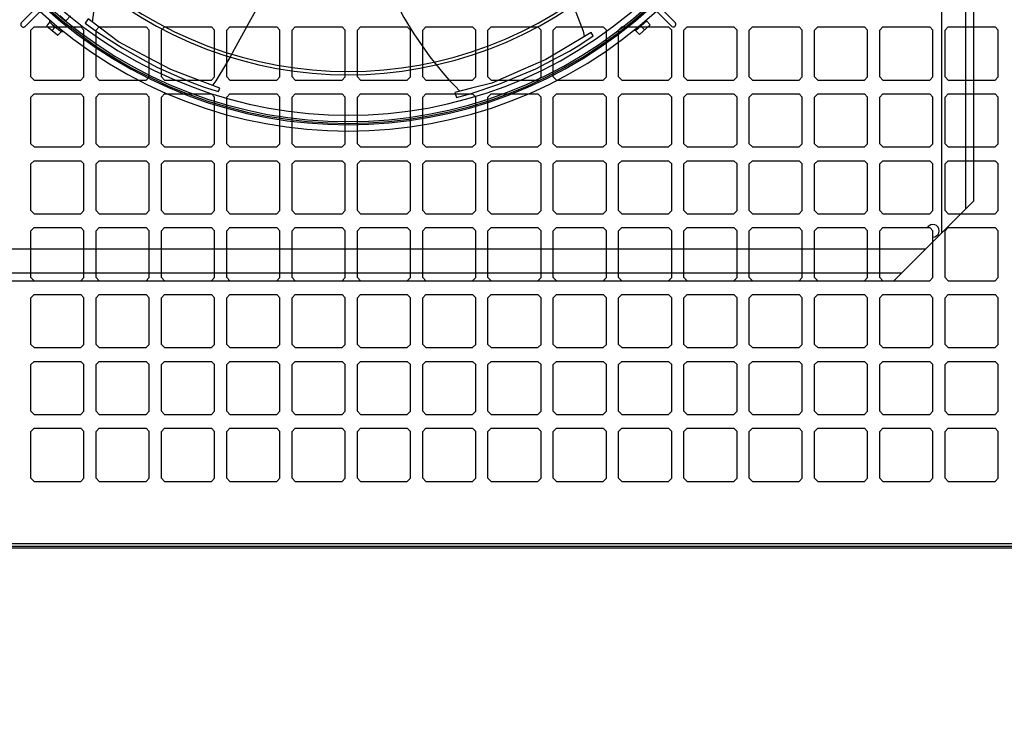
# Model space of a CAD drawing. Header units: millimetres. Extents: x 262469 to 275208, y -32539 to 9411.
# Tile 419 of 428: x 267781.19 to 267782.7, y 7169.92 to 7171. Entities that reach past the tile are written whole.
import ezdxf

# ---------------------------------------------------------------- set-up
doc = ezdxf.new("R2010")
doc.units = ezdxf.units.MM
doc.header["$LTSCALE"] = 100
doc.layers.get('0').update_dxf_attribs({"color": 8})
doc.layers.add('$ IE_OPISY', color=7, linetype='Continuous', lineweight=25)
doc.styles.add('ROMANS', font='romans', dxfattribs={"width": 0.8})

msp = doc.modelspace()

# ---------------------------------------------------------------- linework, layer by layer
for p, q in [((267782.6082, 7172.3606), (267782.6082, 7170.6766)), ((267782.6449, 7172.3238), (267782.6449, 7170.7134)), ((267782.6572, 7172.3116), (267782.6572, 7170.7256)), ((267781.1923, 7170.9996), (267781.6249, 7171.436)), ((267781.7636, 7171.4341), (267782.1987, 7170.9998)), ((267782.1934, 7170.9943), (267781.7567, 7171.427)), ((267781.2298, 7171.0256), (267781.1977, 7170.9934)), ((267781.2608, 7171.0034), (267781.2519, 7171.0113)), ((267781.2684, 7171.0106), (267781.2615, 7171.0034)), ((267781.2122, 7170.9935), (267781.2073, 7170.9886)), ((267781.2122, 7170.9935), (267781.2841, 7170.9935)), ((267781.2319, 7170.9949), (267781.2363, 7171.001)), ((267781.2319, 7170.9949), (267781.232, 7170.9941)), ((267781.2481, 7170.9806), (267781.232, 7170.9941)), ((267781.2363, 7171.001), (267781.2363, 7171.0039)), ((267781.2449, 7170.9934), (267781.2398, 7170.9875)), ((267781.2608, 7171.0034), (267781.2615, 7171.0034)), ((267781.289, 7170.9886), (267781.2841, 7170.9935)), ((267781.3126, 7170.9935), (267781.3077, 7170.9886)), ((267781.3126, 7170.9935), (267781.3845, 7170.9935)), ((267781.3894, 7170.9886), (267781.3845, 7170.9935)), ((267781.4131, 7170.9935), (267781.4082, 7170.9886)), ((267781.4131, 7170.9935), (267781.485, 7170.9935)), ((267781.4899, 7170.9886), (267781.485, 7170.9935)), ((267781.5135, 7170.9935), (267781.5086, 7170.9886)), ((267781.5135, 7170.9935), (267781.5854, 7170.9935)), ((267781.5903, 7170.9886), (267781.5854, 7170.9935)), ((267781.614, 7170.9935), (267781.6091, 7170.9886)), ((267781.614, 7170.9935), (267781.6859, 7170.9935)), ((267781.6908, 7170.9886), (267781.6859, 7170.9935)), ((267781.7144, 7170.9935), (267781.7095, 7170.9886)), ((267781.7144, 7170.9935), (267781.7863, 7170.9935)), ((267781.7912, 7170.9886), (267781.7863, 7170.9935)), ((267781.8149, 7170.9935), (267781.81, 7170.9886)), ((267781.8149, 7170.9935), (267781.8868, 7170.9935)), ((267781.8917, 7170.9886), (267781.8868, 7170.9935)), ((267781.9153, 7170.9935), (267781.9104, 7170.9886)), ((267781.9153, 7170.9935), (267781.9872, 7170.9935)), ((267781.9921, 7170.9886), (267781.9872, 7170.9935)), ((267782.0158, 7170.9935), (267782.0109, 7170.9886)), ((267782.0158, 7170.9935), (267782.0877, 7170.9935)), ((267782.0926, 7170.9886), (267782.0877, 7170.9935)), ((267782.1162, 7170.9935), (267782.1113, 7170.9886)), ((267782.1162, 7170.9935), (267782.1881, 7170.9935)), ((267782.1373, 7170.9881), (267782.1542, 7171.0029)), ((267782.1597, 7170.9966), (267782.1433, 7170.9819)), ((267782.1455, 7170.9953), (267782.1513, 7170.9891)), ((267782.1542, 7171.0029), (267782.1542, 7171.0044)), ((267782.1542, 7171.0029), (267782.1597, 7170.9966)), ((267782.193, 7170.9886), (267782.1881, 7170.9935)), ((267782.2167, 7170.9935), (267782.2118, 7170.9886)), ((267782.2167, 7170.9935), (267782.2886, 7170.9935)), ((267782.2935, 7170.9886), (267782.2886, 7170.9935)), ((267782.3171, 7170.9935), (267782.3122, 7170.9886)), ((267782.3171, 7170.9935), (267782.389, 7170.9935)), ((267782.3939, 7170.9886), (267782.389, 7170.9935)), ((267782.4176, 7170.9935), (267782.4127, 7170.9886)), ((267782.4176, 7170.9935), (267782.4895, 7170.9935)), ((267782.4944, 7170.9886), (267782.4895, 7170.9935)), ((267782.518, 7170.9935), (267782.5131, 7170.9886)), ((267782.518, 7170.9935), (267782.5899, 7170.9935)), ((267782.5948, 7170.9886), (267782.5899, 7170.9935)), ((267782.6185, 7170.9935), (267782.6136, 7170.9886)), ((267782.6185, 7170.9935), (267782.6904, 7170.9935)), ((267782.6953, 7170.9886), (267782.6904, 7170.9935)), ((267781.2073, 7170.9167), (267781.2073, 7170.9886)), ((267781.2481, 7170.9806), (267781.2488, 7170.9806)), ((267781.2543, 7170.9864), (267781.2488, 7170.9806)), ((267781.2543, 7170.9864), (267781.2574, 7170.9864)), ((267781.289, 7170.9167), (267781.289, 7170.9886)), ((267781.3077, 7170.9167), (267781.3077, 7170.9886)), ((267781.3894, 7170.9167), (267781.3894, 7170.9886)), ((267781.4082, 7170.9167), (267781.4082, 7170.9886)), ((267781.4899, 7170.9167), (267781.4899, 7170.9886)), ((267781.5086, 7170.9167), (267781.5086, 7170.9886)), ((267781.5903, 7170.9167), (267781.5903, 7170.9886)), ((267781.6091, 7170.9167), (267781.6091, 7170.9886)), ((267781.6908, 7170.9167), (267781.6908, 7170.9886)), ((267781.7095, 7170.9167), (267781.7095, 7170.9886)), ((267781.7912, 7170.9167), (267781.7912, 7170.9886)), ((267781.81, 7170.9167), (267781.81, 7170.9886)), ((267781.8917, 7170.9167), (267781.8917, 7170.9886)), ((267781.9104, 7170.9167), (267781.9104, 7170.9886)), ((267781.9921, 7170.9167), (267781.9921, 7170.9886)), ((267782.0109, 7170.9167), (267782.0109, 7170.9886)), ((267782.0926, 7170.9167), (267782.0926, 7170.9886)), ((267782.1113, 7170.9167), (267782.1113, 7170.9886)), ((267782.1373, 7170.9881), (267782.1347, 7170.9881)), ((267782.1433, 7170.9819), (267782.1373, 7170.9881)), ((267782.193, 7170.9167), (267782.193, 7170.9886)), ((267782.2118, 7170.9167), (267782.2118, 7170.9886)), ((267782.2935, 7170.9167), (267782.2935, 7170.9886)), ((267782.3122, 7170.9167), (267782.3122, 7170.9886)), ((267782.3939, 7170.9167), (267782.3939, 7170.9886)), ((267782.4127, 7170.9167), (267782.4127, 7170.9886)), ((267782.4944, 7170.9167), (267782.4944, 7170.9886)), ((267782.5131, 7170.9167), (267782.5131, 7170.9886)), ((267782.5948, 7170.9167), (267782.5948, 7170.9886)), ((267782.6136, 7170.9167), (267782.6136, 7170.9886)), ((267782.6953, 7170.9167), (267782.6953, 7170.9886)), ((267781.2122, 7170.9118), (267781.2073, 7170.9167)), ((267781.289, 7170.9167), (267781.2841, 7170.9118)), ((267781.3126, 7170.9118), (267781.3077, 7170.9167)), ((267781.3894, 7170.9167), (267781.3845, 7170.9118)), ((267781.4131, 7170.9118), (267781.4082, 7170.9167)), ((267781.4899, 7170.9167), (267781.485, 7170.9118)), ((267781.5135, 7170.9118), (267781.5086, 7170.9167)), ((267781.5903, 7170.9167), (267781.5854, 7170.9118)), ((267781.614, 7170.9118), (267781.6091, 7170.9167)), ((267781.6908, 7170.9167), (267781.6859, 7170.9118)), ((267781.7144, 7170.9118), (267781.7095, 7170.9167)), ((267781.7912, 7170.9167), (267781.7863, 7170.9118)), ((267781.8149, 7170.9118), (267781.81, 7170.9167)), ((267781.8917, 7170.9167), (267781.8868, 7170.9118)), ((267781.9153, 7170.9118), (267781.9104, 7170.9167)), ((267781.9921, 7170.9167), (267781.9872, 7170.9118)), ((267782.0158, 7170.9118), (267782.0109, 7170.9167)), ((267782.0926, 7170.9167), (267782.0877, 7170.9118)), ((267782.1162, 7170.9118), (267782.1113, 7170.9167)), ((267782.193, 7170.9167), (267782.1881, 7170.9118)), ((267782.2167, 7170.9118), (267782.2118, 7170.9167)), ((267782.2935, 7170.9167), (267782.2886, 7170.9118)), ((267782.3171, 7170.9118), (267782.3122, 7170.9167)), ((267782.3939, 7170.9167), (267782.389, 7170.9118)), ((267782.4176, 7170.9118), (267782.4127, 7170.9167)), ((267782.4944, 7170.9167), (267782.4895, 7170.9118)), ((267782.518, 7170.9118), (267782.5131, 7170.9167)), ((267782.5948, 7170.9167), (267782.5899, 7170.9118)), ((267782.6185, 7170.9118), (267782.6136, 7170.9167)), ((267782.6953, 7170.9167), (267782.6904, 7170.9118)), ((267781.2122, 7170.9118), (267781.2841, 7170.9118)), ((267781.3126, 7170.9118), (267781.3845, 7170.9118)), ((267781.4131, 7170.9118), (267781.485, 7170.9118)), ((267781.5135, 7170.9118), (267781.5854, 7170.9118)), ((267781.614, 7170.9118), (267781.6859, 7170.9118)), ((267781.7144, 7170.9118), (267781.7863, 7170.9118)), ((267781.8149, 7170.9118), (267781.8868, 7170.9118)), ((267781.9153, 7170.9118), (267781.9872, 7170.9118)), ((267782.0158, 7170.9118), (267782.0877, 7170.9118)), ((267782.1162, 7170.9118), (267782.1881, 7170.9118)), ((267782.2167, 7170.9118), (267782.2886, 7170.9118)), ((267782.3171, 7170.9118), (267782.389, 7170.9118)), ((267782.4176, 7170.9118), (267782.4895, 7170.9118)), ((267782.518, 7170.9118), (267782.5899, 7170.9118)), ((267782.6185, 7170.9118), (267782.6904, 7170.9118)), ((267781.2122, 7170.8906), (267781.2073, 7170.8857)), ((267781.2122, 7170.8906), (267781.2841, 7170.8906)), ((267781.289, 7170.8857), (267781.2841, 7170.8906)), ((267781.3126, 7170.8906), (267781.3077, 7170.8857)), ((267781.3126, 7170.8906), (267781.3845, 7170.8906)), ((267781.3894, 7170.8857), (267781.3845, 7170.8906)), ((267781.4131, 7170.8906), (267781.4082, 7170.8857)), ((267781.4131, 7170.8906), (267781.485, 7170.8906)), ((267781.4899, 7170.8857), (267781.485, 7170.8906)), ((267781.5135, 7170.8906), (267781.5086, 7170.8857)), ((267781.5135, 7170.8906), (267781.5854, 7170.8906)), ((267781.5903, 7170.8857), (267781.5854, 7170.8906)), ((267781.614, 7170.8906), (267781.6091, 7170.8857)), ((267781.614, 7170.8906), (267781.6859, 7170.8906)), ((267781.6908, 7170.8857), (267781.6859, 7170.8906)), ((267781.7144, 7170.8906), (267781.7095, 7170.8857)), ((267781.7144, 7170.8906), (267781.7863, 7170.8906)), ((267781.7912, 7170.8857), (267781.7863, 7170.8906)), ((267781.8149, 7170.8906), (267781.81, 7170.8857)), ((267781.8149, 7170.8906), (267781.8868, 7170.8906)), ((267781.8917, 7170.8857), (267781.8868, 7170.8906)), ((267781.9153, 7170.8906), (267781.9104, 7170.8857)), ((267781.9153, 7170.8906), (267781.9872, 7170.8906)), ((267781.9921, 7170.8857), (267781.9872, 7170.8906)), ((267782.0158, 7170.8906), (267782.0109, 7170.8857)), ((267782.0158, 7170.8906), (267782.0877, 7170.8906)), ((267782.0926, 7170.8857), (267782.0877, 7170.8906)), ((267782.1162, 7170.8906), (267782.1113, 7170.8857)), ((267782.1162, 7170.8906), (267782.1881, 7170.8906)), ((267782.193, 7170.8857), (267782.1881, 7170.8906)), ((267782.2167, 7170.8906), (267782.2118, 7170.8857)), ((267782.2167, 7170.8906), (267782.2886, 7170.8906)), ((267782.2935, 7170.8857), (267782.2886, 7170.8906)), ((267782.3171, 7170.8906), (267782.3122, 7170.8857)), ((267782.3171, 7170.8906), (267782.389, 7170.8906)), ((267782.3939, 7170.8857), (267782.389, 7170.8906)), ((267782.4176, 7170.8906), (267782.4127, 7170.8857)), ((267782.4176, 7170.8906), (267782.4895, 7170.8906)), ((267782.4944, 7170.8857), (267782.4895, 7170.8906)), ((267782.518, 7170.8906), (267782.5131, 7170.8857)), ((267782.518, 7170.8906), (267782.5899, 7170.8906)), ((267782.5948, 7170.8857), (267782.5899, 7170.8906)), ((267782.6185, 7170.8906), (267782.6136, 7170.8857)), ((267782.6185, 7170.8906), (267782.6904, 7170.8906)), ((267782.6953, 7170.8857), (267782.6904, 7170.8906)), ((267781.2073, 7170.8138), (267781.2073, 7170.8857)), ((267781.289, 7170.8138), (267781.289, 7170.8857)), ((267781.3077, 7170.8138), (267781.3077, 7170.8857)), ((267781.3894, 7170.8138), (267781.3894, 7170.8857)), ((267781.4082, 7170.8138), (267781.4082, 7170.8857)), ((267781.4899, 7170.8138), (267781.4899, 7170.8857)), ((267781.5086, 7170.8138), (267781.5086, 7170.8857)), ((267781.5903, 7170.8138), (267781.5903, 7170.8857)), ((267781.6091, 7170.8138), (267781.6091, 7170.8857)), ((267781.6908, 7170.8138), (267781.6908, 7170.8857)), ((267781.7095, 7170.8138), (267781.7095, 7170.8857)), ((267781.7912, 7170.8138), (267781.7912, 7170.8857)), ((267781.81, 7170.8138), (267781.81, 7170.8857)), ((267781.8917, 7170.8138), (267781.8917, 7170.8857)), ((267781.9104, 7170.8138), (267781.9104, 7170.8857)), ((267781.9921, 7170.8138), (267781.9921, 7170.8857)), ((267782.0109, 7170.8138), (267782.0109, 7170.8857)), ((267782.0926, 7170.8138), (267782.0926, 7170.8857)), ((267782.1113, 7170.8138), (267782.1113, 7170.8857)), ((267782.193, 7170.8138), (267782.193, 7170.8857)), ((267782.2118, 7170.8138), (267782.2118, 7170.8857)), ((267782.2935, 7170.8138), (267782.2935, 7170.8857)), ((267782.3122, 7170.8138), (267782.3122, 7170.8857)), ((267782.3939, 7170.8138), (267782.3939, 7170.8857)), ((267782.4127, 7170.8138), (267782.4127, 7170.8857)), ((267782.4944, 7170.8138), (267782.4944, 7170.8857)), ((267782.5131, 7170.8138), (267782.5131, 7170.8857)), ((267782.5948, 7170.8138), (267782.5948, 7170.8857)), ((267782.6136, 7170.8138), (267782.6136, 7170.8857)), ((267782.6953, 7170.8138), (267782.6953, 7170.8857)), ((267781.2122, 7170.8089), (267781.2073, 7170.8138)), ((267781.289, 7170.8138), (267781.2841, 7170.8089)), ((267781.3126, 7170.8089), (267781.3077, 7170.8138)), ((267781.3894, 7170.8138), (267781.3845, 7170.8089)), ((267781.4131, 7170.8089), (267781.4082, 7170.8138)), ((267781.4899, 7170.8138), (267781.485, 7170.8089)), ((267781.5135, 7170.8089), (267781.5086, 7170.8138)), ((267781.5903, 7170.8138), (267781.5854, 7170.8089)), ((267781.614, 7170.8089), (267781.6091, 7170.8138)), ((267781.6908, 7170.8138), (267781.6859, 7170.8089)), ((267781.7144, 7170.8089), (267781.7095, 7170.8138)), ((267781.7912, 7170.8138), (267781.7863, 7170.8089)), ((267781.8149, 7170.8089), (267781.81, 7170.8138)), ((267781.8917, 7170.8138), (267781.8868, 7170.8089)), ((267781.9153, 7170.8089), (267781.9104, 7170.8138)), ((267781.9921, 7170.8138), (267781.9872, 7170.8089)), ((267782.0158, 7170.8089), (267782.0109, 7170.8138)), ((267782.0926, 7170.8138), (267782.0877, 7170.8089)), ((267782.1162, 7170.8089), (267782.1113, 7170.8138)), ((267782.193, 7170.8138), (267782.1881, 7170.8089)), ((267782.2167, 7170.8089), (267782.2118, 7170.8138)), ((267782.2935, 7170.8138), (267782.2886, 7170.8089)), ((267782.3171, 7170.8089), (267782.3122, 7170.8138)), ((267782.3939, 7170.8138), (267782.389, 7170.8089)), ((267782.4176, 7170.8089), (267782.4127, 7170.8138)), ((267782.4944, 7170.8138), (267782.4895, 7170.8089)), ((267782.518, 7170.8089), (267782.5131, 7170.8138)), ((267782.5948, 7170.8138), (267782.5899, 7170.8089)), ((267782.6185, 7170.8089), (267782.6136, 7170.8138)), ((267782.6953, 7170.8138), (267782.6904, 7170.8089)), ((267781.2122, 7170.8089), (267781.2841, 7170.8089)), ((267781.3126, 7170.8089), (267781.3845, 7170.8089)), ((267781.4131, 7170.8089), (267781.485, 7170.8089)), ((267781.5135, 7170.8089), (267781.5854, 7170.8089)), ((267781.614, 7170.8089), (267781.6859, 7170.8089)), ((267781.7144, 7170.8089), (267781.7863, 7170.8089)), ((267781.8149, 7170.8089), (267781.8868, 7170.8089)), ((267781.9153, 7170.8089), (267781.9872, 7170.8089)), ((267782.0158, 7170.8089), (267782.0877, 7170.8089)), ((267782.1162, 7170.8089), (267782.1881, 7170.8089)), ((267782.2167, 7170.8089), (267782.2886, 7170.8089)), ((267782.3171, 7170.8089), (267782.389, 7170.8089)), ((267782.4176, 7170.8089), (267782.4895, 7170.8089)), ((267782.518, 7170.8089), (267782.5899, 7170.8089)), ((267782.6185, 7170.8089), (267782.6904, 7170.8089)), ((267781.2122, 7170.7877), (267781.2073, 7170.7828)), ((267781.2073, 7170.7109), (267781.2073, 7170.7828)), ((267781.2122, 7170.7877), (267781.2841, 7170.7877)), ((267781.289, 7170.7828), (267781.2841, 7170.7877)), ((267781.289, 7170.7109), (267781.289, 7170.7828)), ((267781.3126, 7170.7877), (267781.3077, 7170.7828)), ((267781.3077, 7170.7109), (267781.3077, 7170.7828)), ((267781.3126, 7170.7877), (267781.3845, 7170.7877)), ((267781.3894, 7170.7828), (267781.3845, 7170.7877)), ((267781.3894, 7170.7109), (267781.3894, 7170.7828)), ((267781.4131, 7170.7877), (267781.4082, 7170.7828)), ((267781.4082, 7170.7109), (267781.4082, 7170.7828)), ((267781.4131, 7170.7877), (267781.485, 7170.7877)), ((267781.4899, 7170.7828), (267781.485, 7170.7877)), ((267781.4899, 7170.7109), (267781.4899, 7170.7828)), ((267781.5135, 7170.7877), (267781.5086, 7170.7828)), ((267781.5086, 7170.7109), (267781.5086, 7170.7828)), ((267781.5135, 7170.7877), (267781.5854, 7170.7877)), ((267781.5903, 7170.7828), (267781.5854, 7170.7877)), ((267781.5903, 7170.7109), (267781.5903, 7170.7828)), ((267781.614, 7170.7877), (267781.6091, 7170.7828)), ((267781.6091, 7170.7109), (267781.6091, 7170.7828)), ((267781.614, 7170.7877), (267781.6859, 7170.7877)), ((267781.6908, 7170.7828), (267781.6859, 7170.7877)), ((267781.6908, 7170.7109), (267781.6908, 7170.7828)), ((267781.7144, 7170.7877), (267781.7095, 7170.7828)), ((267781.7095, 7170.7109), (267781.7095, 7170.7828)), ((267781.7144, 7170.7877), (267781.7863, 7170.7877)), ((267781.7912, 7170.7828), (267781.7863, 7170.7877)), ((267781.7912, 7170.7109), (267781.7912, 7170.7828)), ((267781.8149, 7170.7877), (267781.81, 7170.7828)), ((267781.81, 7170.7109), (267781.81, 7170.7828)), ((267781.8149, 7170.7877), (267781.8868, 7170.7877)), ((267781.8917, 7170.7828), (267781.8868, 7170.7877)), ((267781.8917, 7170.7109), (267781.8917, 7170.7828)), ((267781.9153, 7170.7877), (267781.9104, 7170.7828)), ((267781.9104, 7170.7109), (267781.9104, 7170.7828)), ((267781.9153, 7170.7877), (267781.9872, 7170.7877)), ((267781.9921, 7170.7828), (267781.9872, 7170.7877)), ((267781.9921, 7170.7109), (267781.9921, 7170.7828)), ((267782.0158, 7170.7877), (267782.0109, 7170.7828)), ((267782.0109, 7170.7109), (267782.0109, 7170.7828)), ((267782.0158, 7170.7877), (267782.0877, 7170.7877)), ((267782.0926, 7170.7828), (267782.0877, 7170.7877)), ((267782.0926, 7170.7109), (267782.0926, 7170.7828)), ((267782.1162, 7170.7877), (267782.1113, 7170.7828)), ((267782.1113, 7170.7109), (267782.1113, 7170.7828)), ((267782.1162, 7170.7877), (267782.1881, 7170.7877)), ((267782.193, 7170.7828), (267782.1881, 7170.7877)), ((267782.193, 7170.7109), (267782.193, 7170.7828)), ((267782.2167, 7170.7877), (267782.2118, 7170.7828)), ((267782.2118, 7170.7109), (267782.2118, 7170.7828)), ((267782.2167, 7170.7877), (267782.2886, 7170.7877)), ((267782.2935, 7170.7828), (267782.2886, 7170.7877)), ((267782.2935, 7170.7109), (267782.2935, 7170.7828)), ((267782.3171, 7170.7877), (267782.3122, 7170.7828)), ((267782.3122, 7170.7109), (267782.3122, 7170.7828)), ((267782.3171, 7170.7877), (267782.389, 7170.7877)), ((267782.3939, 7170.7828), (267782.389, 7170.7877)), ((267782.3939, 7170.7109), (267782.3939, 7170.7828)), ((267782.4176, 7170.7877), (267782.4127, 7170.7828)), ((267782.4127, 7170.7109), (267782.4127, 7170.7828)), ((267782.4176, 7170.7877), (267782.4895, 7170.7877)), ((267782.4944, 7170.7828), (267782.4895, 7170.7877)), ((267782.4944, 7170.7109), (267782.4944, 7170.7828)), ((267782.518, 7170.7877), (267782.5131, 7170.7828)), ((267782.5131, 7170.7109), (267782.5131, 7170.7828)), ((267782.518, 7170.7877), (267782.5899, 7170.7877)), ((267782.5948, 7170.7828), (267782.5899, 7170.7877)), ((267782.5948, 7170.7109), (267782.5948, 7170.7828)), ((267782.6185, 7170.7877), (267782.6136, 7170.7828)), ((267782.6136, 7170.7109), (267782.6136, 7170.7828)), ((267782.6185, 7170.7877), (267782.6904, 7170.7877)), ((267782.6953, 7170.7828), (267782.6904, 7170.7877)), ((267782.6953, 7170.7109), (267782.6953, 7170.7828)), ((267782.6572, 7170.7256), (267782.5347, 7170.6031)), ((267781.2122, 7170.706), (267781.2073, 7170.7109)), ((267781.2122, 7170.706), (267781.2841, 7170.706)), ((267781.289, 7170.7109), (267781.2841, 7170.706)), ((267781.3126, 7170.706), (267781.3077, 7170.7109)), ((267781.3126, 7170.706), (267781.3845, 7170.706)), ((267781.3894, 7170.7109), (267781.3845, 7170.706)), ((267781.4131, 7170.706), (267781.4082, 7170.7109)), ((267781.4131, 7170.706), (267781.485, 7170.706)), ((267781.4899, 7170.7109), (267781.485, 7170.706)), ((267781.5135, 7170.706), (267781.5086, 7170.7109)), ((267781.5135, 7170.706), (267781.5854, 7170.706)), ((267781.5903, 7170.7109), (267781.5854, 7170.706)), ((267781.614, 7170.706), (267781.6091, 7170.7109)), ((267781.614, 7170.706), (267781.6859, 7170.706)), ((267781.6908, 7170.7109), (267781.6859, 7170.706)), ((267781.7144, 7170.706), (267781.7095, 7170.7109)), ((267781.7144, 7170.706), (267781.7863, 7170.706)), ((267781.7912, 7170.7109), (267781.7863, 7170.706)), ((267781.8149, 7170.706), (267781.81, 7170.7109)), ((267781.8149, 7170.706), (267781.8868, 7170.706)), ((267781.8917, 7170.7109), (267781.8868, 7170.706)), ((267781.9153, 7170.706), (267781.9104, 7170.7109)), ((267781.9153, 7170.706), (267781.9872, 7170.706)), ((267781.9921, 7170.7109), (267781.9872, 7170.706)), ((267782.0158, 7170.706), (267782.0109, 7170.7109)), ((267782.0158, 7170.706), (267782.0877, 7170.706)), ((267782.0926, 7170.7109), (267782.0877, 7170.706)), ((267782.1162, 7170.706), (267782.1113, 7170.7109)), ((267782.1162, 7170.706), (267782.1881, 7170.706)), ((267782.193, 7170.7109), (267782.1881, 7170.706)), ((267782.2167, 7170.706), (267782.2118, 7170.7109)), ((267782.2167, 7170.706), (267782.2886, 7170.706)), ((267782.2935, 7170.7109), (267782.2886, 7170.706)), ((267782.3171, 7170.706), (267782.3122, 7170.7109)), ((267782.3171, 7170.706), (267782.389, 7170.706)), ((267782.3939, 7170.7109), (267782.389, 7170.706)), ((267782.4176, 7170.706), (267782.4127, 7170.7109)), ((267782.4176, 7170.706), (267782.4895, 7170.706)), ((267782.4944, 7170.7109), (267782.4895, 7170.706)), ((267782.518, 7170.706), (267782.5131, 7170.7109)), ((267782.518, 7170.706), (267782.5899, 7170.706)), ((267782.5948, 7170.7109), (267782.5899, 7170.706)), ((267782.6185, 7170.706), (267782.6136, 7170.7109)), ((267782.6185, 7170.706), (267782.6904, 7170.706)), ((267782.6953, 7170.7109), (267782.6904, 7170.706)), ((267781.2122, 7170.6848), (267781.2073, 7170.6799)), ((267781.2073, 7170.608), (267781.2073, 7170.6799)), ((267781.2122, 7170.6848), (267781.2841, 7170.6848)), ((267781.289, 7170.6799), (267781.2841, 7170.6848)), ((267781.289, 7170.608), (267781.289, 7170.6799)), ((267781.3126, 7170.6848), (267781.3077, 7170.6799)), ((267781.3077, 7170.608), (267781.3077, 7170.6799)), ((267781.3126, 7170.6848), (267781.3845, 7170.6848)), ((267781.3894, 7170.6799), (267781.3845, 7170.6848)), ((267781.3894, 7170.608), (267781.3894, 7170.6799)), ((267781.4131, 7170.6848), (267781.4082, 7170.6799)), ((267781.4082, 7170.608), (267781.4082, 7170.6799)), ((267781.4131, 7170.6848), (267781.485, 7170.6848)), ((267781.4899, 7170.6799), (267781.485, 7170.6848)), ((267781.4899, 7170.608), (267781.4899, 7170.6799)), ((267781.5135, 7170.6848), (267781.5086, 7170.6799)), ((267781.5086, 7170.608), (267781.5086, 7170.6799)), ((267781.5135, 7170.6848), (267781.5854, 7170.6848)), ((267781.5903, 7170.6799), (267781.5854, 7170.6848)), ((267781.5903, 7170.608), (267781.5903, 7170.6799)), ((267781.614, 7170.6848), (267781.6091, 7170.6799)), ((267781.6091, 7170.608), (267781.6091, 7170.6799)), ((267781.614, 7170.6848), (267781.6859, 7170.6848)), ((267781.6908, 7170.6799), (267781.6859, 7170.6848)), ((267781.6908, 7170.608), (267781.6908, 7170.6799)), ((267781.7144, 7170.6848), (267781.7095, 7170.6799)), ((267781.7095, 7170.608), (267781.7095, 7170.6799)), ((267781.7144, 7170.6848), (267781.7863, 7170.6848)), ((267781.7912, 7170.6799), (267781.7863, 7170.6848)), ((267781.7912, 7170.608), (267781.7912, 7170.6799)), ((267781.8149, 7170.6848), (267781.81, 7170.6799)), ((267781.81, 7170.608), (267781.81, 7170.6799)), ((267781.8149, 7170.6848), (267781.8868, 7170.6848)), ((267781.8917, 7170.6799), (267781.8868, 7170.6848)), ((267781.8917, 7170.608), (267781.8917, 7170.6799)), ((267781.9153, 7170.6848), (267781.9104, 7170.6799)), ((267781.9104, 7170.608), (267781.9104, 7170.6799)), ((267781.9153, 7170.6848), (267781.9872, 7170.6848)), ((267781.9921, 7170.6799), (267781.9872, 7170.6848)), ((267781.9921, 7170.608), (267781.9921, 7170.6799)), ((267782.0158, 7170.6848), (267782.0109, 7170.6799)), ((267782.0109, 7170.608), (267782.0109, 7170.6799)), ((267782.0158, 7170.6848), (267782.0877, 7170.6848)), ((267782.0926, 7170.6799), (267782.0877, 7170.6848)), ((267782.0926, 7170.608), (267782.0926, 7170.6799)), ((267782.1162, 7170.6848), (267782.1113, 7170.6799)), ((267782.1113, 7170.608), (267782.1113, 7170.6799)), ((267782.1162, 7170.6848), (267782.1881, 7170.6848)), ((267782.193, 7170.6799), (267782.1881, 7170.6848)), ((267782.193, 7170.608), (267782.193, 7170.6799)), ((267782.2167, 7170.6848), (267782.2118, 7170.6799)), ((267782.2118, 7170.608), (267782.2118, 7170.6799)), ((267782.2167, 7170.6848), (267782.2886, 7170.6848)), ((267782.2935, 7170.6799), (267782.2886, 7170.6848)), ((267782.2935, 7170.608), (267782.2935, 7170.6799)), ((267782.3171, 7170.6848), (267782.3122, 7170.6799)), ((267782.3122, 7170.608), (267782.3122, 7170.6799)), ((267782.3171, 7170.6848), (267782.389, 7170.6848)), ((267782.3939, 7170.6799), (267782.389, 7170.6848)), ((267782.3939, 7170.608), (267782.3939, 7170.6799)), ((267782.4176, 7170.6848), (267782.4127, 7170.6799)), ((267782.4127, 7170.608), (267782.4127, 7170.6799)), ((267782.4176, 7170.6848), (267782.4895, 7170.6848)), ((267782.4944, 7170.6799), (267782.4895, 7170.6848)), ((267782.4944, 7170.608), (267782.4944, 7170.6799)), ((267782.518, 7170.6848), (267782.5131, 7170.6799)), ((267782.5131, 7170.608), (267782.5131, 7170.6799)), ((267782.518, 7170.6848), (267782.5899, 7170.6848)), ((267782.5948, 7170.6799), (267782.5899, 7170.6848)), ((267782.5948, 7170.608), (267782.5948, 7170.6799)), ((267782.6185, 7170.6848), (267782.6136, 7170.6799)), ((267782.6136, 7170.608), (267782.6136, 7170.6799)), ((267782.6185, 7170.6848), (267782.6904, 7170.6848)), ((267782.6953, 7170.6799), (267782.6904, 7170.6848)), ((267782.6953, 7170.608), (267782.6953, 7170.6799)), ((267780.8128, 7170.6521), (267782.5837, 7170.6521)), ((267780.8496, 7170.6154), (267782.5469, 7170.6154)), ((267780.8618, 7170.6031), (267782.5347, 7170.6031)), ((267781.2122, 7170.6031), (267781.2073, 7170.608)), ((267781.2122, 7170.6031), (267781.2841, 7170.6031)), ((267781.289, 7170.608), (267781.2841, 7170.6031)), ((267781.3126, 7170.6031), (267781.3077, 7170.608)), ((267781.3126, 7170.6031), (267781.3845, 7170.6031)), ((267781.3894, 7170.608), (267781.3845, 7170.6031)), ((267781.4131, 7170.6031), (267781.4082, 7170.608)), ((267781.4131, 7170.6031), (267781.485, 7170.6031)), ((267781.4899, 7170.608), (267781.485, 7170.6031)), ((267781.5135, 7170.6031), (267781.5086, 7170.608)), ((267781.5135, 7170.6031), (267781.5854, 7170.6031)), ((267781.5903, 7170.608), (267781.5854, 7170.6031)), ((267781.614, 7170.6031), (267781.6091, 7170.608)), ((267781.614, 7170.6031), (267781.6859, 7170.6031)), ((267781.6908, 7170.608), (267781.6859, 7170.6031)), ((267781.7144, 7170.6031), (267781.7095, 7170.608)), ((267781.7144, 7170.6031), (267781.7863, 7170.6031)), ((267781.7912, 7170.608), (267781.7863, 7170.6031)), ((267781.8149, 7170.6031), (267781.81, 7170.608)), ((267781.8149, 7170.6031), (267781.8868, 7170.6031)), ((267781.8917, 7170.608), (267781.8868, 7170.6031)), ((267781.9153, 7170.6031), (267781.9104, 7170.608)), ((267781.9153, 7170.6031), (267781.9872, 7170.6031)), ((267781.9921, 7170.608), (267781.9872, 7170.6031)), ((267782.0158, 7170.6031), (267782.0109, 7170.608)), ((267782.0158, 7170.6031), (267782.0877, 7170.6031)), ((267782.0926, 7170.608), (267782.0877, 7170.6031)), ((267782.1162, 7170.6031), (267782.1113, 7170.608)), ((267782.1162, 7170.6031), (267782.1881, 7170.6031)), ((267782.193, 7170.608), (267782.1881, 7170.6031)), ((267782.2167, 7170.6031), (267782.2118, 7170.608)), ((267782.2167, 7170.6031), (267782.2886, 7170.6031)), ((267782.2935, 7170.608), (267782.2886, 7170.6031)), ((267782.3171, 7170.6031), (267782.3122, 7170.608)), ((267782.3171, 7170.6031), (267782.389, 7170.6031)), ((267782.3939, 7170.608), (267782.389, 7170.6031)), ((267782.4176, 7170.6031), (267782.4127, 7170.608)), ((267782.4176, 7170.6031), (267782.4895, 7170.6031)), ((267782.4944, 7170.608), (267782.4895, 7170.6031)), ((267782.518, 7170.6031), (267782.5131, 7170.608)), ((267782.518, 7170.6031), (267782.5899, 7170.6031)), ((267782.5948, 7170.608), (267782.5899, 7170.6031)), ((267782.6185, 7170.6031), (267782.6136, 7170.608)), ((267782.6185, 7170.6031), (267782.6904, 7170.6031)), ((267782.6953, 7170.608), (267782.6904, 7170.6031)), ((267781.2122, 7170.5819), (267781.2073, 7170.577)), ((267781.2073, 7170.5051), (267781.2073, 7170.577)), ((267781.2122, 7170.5819), (267781.2841, 7170.5819)), ((267781.289, 7170.577), (267781.2841, 7170.5819)), ((267781.289, 7170.5051), (267781.289, 7170.577)), ((267781.3126, 7170.5819), (267781.3077, 7170.577)), ((267781.3077, 7170.5051), (267781.3077, 7170.577)), ((267781.3126, 7170.5819), (267781.3845, 7170.5819)), ((267781.3894, 7170.577), (267781.3845, 7170.5819)), ((267781.3894, 7170.5051), (267781.3894, 7170.577)), ((267781.4131, 7170.5819), (267781.4082, 7170.577)), ((267781.4082, 7170.5051), (267781.4082, 7170.577)), ((267781.4131, 7170.5819), (267781.485, 7170.5819)), ((267781.4899, 7170.577), (267781.485, 7170.5819)), ((267781.4899, 7170.5051), (267781.4899, 7170.577)), ((267781.5135, 7170.5819), (267781.5086, 7170.577)), ((267781.5086, 7170.5051), (267781.5086, 7170.577)), ((267781.5135, 7170.5819), (267781.5854, 7170.5819)), ((267781.5903, 7170.577), (267781.5854, 7170.5819)), ((267781.5903, 7170.5051), (267781.5903, 7170.577)), ((267781.614, 7170.5819), (267781.6091, 7170.577)), ((267781.6091, 7170.5051), (267781.6091, 7170.577)), ((267781.614, 7170.5819), (267781.6859, 7170.5819)), ((267781.6908, 7170.577), (267781.6859, 7170.5819)), ((267781.6908, 7170.5051), (267781.6908, 7170.577)), ((267781.7144, 7170.5819), (267781.7095, 7170.577)), ((267781.7095, 7170.5051), (267781.7095, 7170.577)), ((267781.7144, 7170.5819), (267781.7863, 7170.5819)), ((267781.7912, 7170.577), (267781.7863, 7170.5819)), ((267781.7912, 7170.5051), (267781.7912, 7170.577)), ((267781.8149, 7170.5819), (267781.81, 7170.577)), ((267781.81, 7170.5051), (267781.81, 7170.577)), ((267781.8149, 7170.5819), (267781.8868, 7170.5819)), ((267781.8917, 7170.577), (267781.8868, 7170.5819)), ((267781.8917, 7170.5051), (267781.8917, 7170.577)), ((267781.9153, 7170.5819), (267781.9104, 7170.577)), ((267781.9104, 7170.5051), (267781.9104, 7170.577)), ((267781.9153, 7170.5819), (267781.9872, 7170.5819)), ((267781.9921, 7170.577), (267781.9872, 7170.5819)), ((267781.9921, 7170.5051), (267781.9921, 7170.577)), ((267782.0158, 7170.5819), (267782.0109, 7170.577)), ((267782.0109, 7170.5051), (267782.0109, 7170.577)), ((267782.0158, 7170.5819), (267782.0877, 7170.5819)), ((267782.0926, 7170.577), (267782.0877, 7170.5819)), ((267782.0926, 7170.5051), (267782.0926, 7170.577)), ((267782.1162, 7170.5819), (267782.1113, 7170.577)), ((267782.1113, 7170.5051), (267782.1113, 7170.577)), ((267782.1162, 7170.5819), (267782.1881, 7170.5819)), ((267782.193, 7170.577), (267782.1881, 7170.5819)), ((267782.193, 7170.5051), (267782.193, 7170.577)), ((267782.2167, 7170.5819), (267782.2118, 7170.577)), ((267782.2118, 7170.5051), (267782.2118, 7170.577)), ((267782.2167, 7170.5819), (267782.2886, 7170.5819)), ((267782.2935, 7170.577), (267782.2886, 7170.5819)), ((267782.2935, 7170.5051), (267782.2935, 7170.577)), ((267782.3171, 7170.5819), (267782.3122, 7170.577)), ((267782.3122, 7170.5051), (267782.3122, 7170.577)), ((267782.3171, 7170.5819), (267782.389, 7170.5819)), ((267782.3939, 7170.577), (267782.389, 7170.5819)), ((267782.3939, 7170.5051), (267782.3939, 7170.577)), ((267782.4176, 7170.5819), (267782.4127, 7170.577)), ((267782.4127, 7170.5051), (267782.4127, 7170.577)), ((267782.4176, 7170.5819), (267782.4895, 7170.5819)), ((267782.4944, 7170.577), (267782.4895, 7170.5819)), ((267782.4944, 7170.5051), (267782.4944, 7170.577)), ((267782.518, 7170.5819), (267782.5131, 7170.577)), ((267782.5131, 7170.5051), (267782.5131, 7170.577)), ((267782.518, 7170.5819), (267782.5899, 7170.5819)), ((267782.5948, 7170.577), (267782.5899, 7170.5819)), ((267782.5948, 7170.5051), (267782.5948, 7170.577)), ((267782.6185, 7170.5819), (267782.6136, 7170.577)), ((267782.6136, 7170.5051), (267782.6136, 7170.577)), ((267782.6185, 7170.5819), (267782.6904, 7170.5819)), ((267782.6953, 7170.577), (267782.6904, 7170.5819)), ((267782.6953, 7170.5051), (267782.6953, 7170.577)), ((267781.2122, 7170.5002), (267781.2073, 7170.5051)), ((267781.2122, 7170.5002), (267781.2841, 7170.5002)), ((267781.289, 7170.5051), (267781.2841, 7170.5002)), ((267781.3126, 7170.5002), (267781.3077, 7170.5051)), ((267781.3126, 7170.5002), (267781.3845, 7170.5002)), ((267781.3894, 7170.5051), (267781.3845, 7170.5002)), ((267781.4131, 7170.5002), (267781.4082, 7170.5051)), ((267781.4131, 7170.5002), (267781.485, 7170.5002)), ((267781.4899, 7170.5051), (267781.485, 7170.5002)), ((267781.5135, 7170.5002), (267781.5086, 7170.5051)), ((267781.5135, 7170.5002), (267781.5854, 7170.5002)), ((267781.5903, 7170.5051), (267781.5854, 7170.5002)), ((267781.614, 7170.5002), (267781.6091, 7170.5051)), ((267781.614, 7170.5002), (267781.6859, 7170.5002)), ((267781.6908, 7170.5051), (267781.6859, 7170.5002)), ((267781.7144, 7170.5002), (267781.7095, 7170.5051)), ((267781.7144, 7170.5002), (267781.7863, 7170.5002)), ((267781.7912, 7170.5051), (267781.7863, 7170.5002)), ((267781.8149, 7170.5002), (267781.81, 7170.5051)), ((267781.8149, 7170.5002), (267781.8868, 7170.5002)), ((267781.8917, 7170.5051), (267781.8868, 7170.5002)), ((267781.9153, 7170.5002), (267781.9104, 7170.5051)), ((267781.9153, 7170.5002), (267781.9872, 7170.5002)), ((267781.9921, 7170.5051), (267781.9872, 7170.5002)), ((267782.0158, 7170.5002), (267782.0109, 7170.5051)), ((267782.0158, 7170.5002), (267782.0877, 7170.5002)), ((267782.0926, 7170.5051), (267782.0877, 7170.5002)), ((267782.1162, 7170.5002), (267782.1113, 7170.5051)), ((267782.1162, 7170.5002), (267782.1881, 7170.5002)), ((267782.193, 7170.5051), (267782.1881, 7170.5002)), ((267782.2167, 7170.5002), (267782.2118, 7170.5051)), ((267782.2167, 7170.5002), (267782.2886, 7170.5002)), ((267782.2935, 7170.5051), (267782.2886, 7170.5002)), ((267782.3171, 7170.5002), (267782.3122, 7170.5051)), ((267782.3171, 7170.5002), (267782.389, 7170.5002)), ((267782.3939, 7170.5051), (267782.389, 7170.5002)), ((267782.4176, 7170.5002), (267782.4127, 7170.5051)), ((267782.4176, 7170.5002), (267782.4895, 7170.5002)), ((267782.4944, 7170.5051), (267782.4895, 7170.5002)), ((267782.518, 7170.5002), (267782.5131, 7170.5051)), ((267782.518, 7170.5002), (267782.5899, 7170.5002)), ((267782.5948, 7170.5051), (267782.5899, 7170.5002)), ((267782.6185, 7170.5002), (267782.6136, 7170.5051)), ((267782.6185, 7170.5002), (267782.6904, 7170.5002)), ((267782.6953, 7170.5051), (267782.6904, 7170.5002)), ((267781.2122, 7170.479), (267781.2073, 7170.4741)), ((267781.2122, 7170.479), (267781.2841, 7170.479)), ((267781.289, 7170.4741), (267781.2841, 7170.479)), ((267781.3126, 7170.479), (267781.3077, 7170.4741)), ((267781.3126, 7170.479), (267781.3845, 7170.479)), ((267781.3894, 7170.4741), (267781.3845, 7170.479)), ((267781.4131, 7170.479), (267781.4082, 7170.4741)), ((267781.4131, 7170.479), (267781.485, 7170.479)), ((267781.4899, 7170.4741), (267781.485, 7170.479)), ((267781.5135, 7170.479), (267781.5086, 7170.4741)), ((267781.5135, 7170.479), (267781.5854, 7170.479)), ((267781.5903, 7170.4741), (267781.5854, 7170.479)), ((267781.614, 7170.479), (267781.6091, 7170.4741)), ((267781.614, 7170.479), (267781.6859, 7170.479)), ((267781.6908, 7170.4741), (267781.6859, 7170.479)), ((267781.7144, 7170.479), (267781.7095, 7170.4741)), ((267781.7144, 7170.479), (267781.7863, 7170.479)), ((267781.7912, 7170.4741), (267781.7863, 7170.479)), ((267781.8149, 7170.479), (267781.81, 7170.4741)), ((267781.8149, 7170.479), (267781.8868, 7170.479)), ((267781.8917, 7170.4741), (267781.8868, 7170.479)), ((267781.9153, 7170.479), (267781.9104, 7170.4741)), ((267781.9153, 7170.479), (267781.9872, 7170.479)), ((267781.9921, 7170.4741), (267781.9872, 7170.479)), ((267782.0158, 7170.479), (267782.0109, 7170.4741)), ((267782.0158, 7170.479), (267782.0877, 7170.479)), ((267782.0926, 7170.4741), (267782.0877, 7170.479)), ((267782.1162, 7170.479), (267782.1113, 7170.4741)), ((267782.1162, 7170.479), (267782.1881, 7170.479)), ((267782.193, 7170.4741), (267782.1881, 7170.479)), ((267782.2167, 7170.479), (267782.2118, 7170.4741)), ((267782.2167, 7170.479), (267782.2886, 7170.479)), ((267782.2935, 7170.4741), (267782.2886, 7170.479)), ((267782.3171, 7170.479), (267782.3122, 7170.4741)), ((267782.3171, 7170.479), (267782.389, 7170.479)), ((267782.3939, 7170.4741), (267782.389, 7170.479)), ((267782.4176, 7170.479), (267782.4127, 7170.4741)), ((267782.4176, 7170.479), (267782.4895, 7170.479)), ((267782.4944, 7170.4741), (267782.4895, 7170.479)), ((267782.518, 7170.479), (267782.5131, 7170.4741)), ((267782.518, 7170.479), (267782.5899, 7170.479)), ((267782.5948, 7170.4741), (267782.5899, 7170.479)), ((267782.6185, 7170.479), (267782.6136, 7170.4741)), ((267782.6185, 7170.479), (267782.6904, 7170.479)), ((267782.6953, 7170.4741), (267782.6904, 7170.479)), ((267781.2073, 7170.4022), (267781.2073, 7170.4741)), ((267781.289, 7170.4022), (267781.289, 7170.4741)), ((267781.3077, 7170.4022), (267781.3077, 7170.4741)), ((267781.3894, 7170.4022), (267781.3894, 7170.4741)), ((267781.4082, 7170.4022), (267781.4082, 7170.4741)), ((267781.4899, 7170.4022), (267781.4899, 7170.4741)), ((267781.5086, 7170.4022), (267781.5086, 7170.4741)), ((267781.5903, 7170.4022), (267781.5903, 7170.4741)), ((267781.6091, 7170.4022), (267781.6091, 7170.4741)), ((267781.6908, 7170.4022), (267781.6908, 7170.4741)), ((267781.7095, 7170.4022), (267781.7095, 7170.4741)), ((267781.7912, 7170.4022), (267781.7912, 7170.4741)), ((267781.81, 7170.4022), (267781.81, 7170.4741)), ((267781.8917, 7170.4022), (267781.8917, 7170.4741)), ((267781.9104, 7170.4022), (267781.9104, 7170.4741)), ((267781.9921, 7170.4022), (267781.9921, 7170.4741)), ((267782.0109, 7170.4022), (267782.0109, 7170.4741)), ((267782.0926, 7170.4022), (267782.0926, 7170.4741)), ((267782.1113, 7170.4022), (267782.1113, 7170.4741)), ((267782.193, 7170.4022), (267782.193, 7170.4741)), ((267782.2118, 7170.4022), (267782.2118, 7170.4741)), ((267782.2935, 7170.4022), (267782.2935, 7170.4741)), ((267782.3122, 7170.4022), (267782.3122, 7170.4741)), ((267782.3939, 7170.4022), (267782.3939, 7170.4741)), ((267782.4127, 7170.4022), (267782.4127, 7170.4741)), ((267782.4944, 7170.4022), (267782.4944, 7170.4741)), ((267782.5131, 7170.4022), (267782.5131, 7170.4741)), ((267782.5948, 7170.4022), (267782.5948, 7170.4741)), ((267782.6136, 7170.4022), (267782.6136, 7170.4741)), ((267782.6953, 7170.4022), (267782.6953, 7170.4741)), ((267781.2122, 7170.3973), (267781.2073, 7170.4022)), ((267781.289, 7170.4022), (267781.2841, 7170.3973)), ((267781.3126, 7170.3973), (267781.3077, 7170.4022)), ((267781.3894, 7170.4022), (267781.3845, 7170.3973)), ((267781.4131, 7170.3973), (267781.4082, 7170.4022)), ((267781.4899, 7170.4022), (267781.485, 7170.3973)), ((267781.5135, 7170.3973), (267781.5086, 7170.4022)), ((267781.5903, 7170.4022), (267781.5854, 7170.3973)), ((267781.614, 7170.3973), (267781.6091, 7170.4022)), ((267781.6908, 7170.4022), (267781.6859, 7170.3973)), ((267781.7144, 7170.3973), (267781.7095, 7170.4022)), ((267781.7912, 7170.4022), (267781.7863, 7170.3973)), ((267781.8149, 7170.3973), (267781.81, 7170.4022)), ((267781.8917, 7170.4022), (267781.8868, 7170.3973)), ((267781.9153, 7170.3973), (267781.9104, 7170.4022)), ((267781.9921, 7170.4022), (267781.9872, 7170.3973)), ((267782.0158, 7170.3973), (267782.0109, 7170.4022)), ((267782.0926, 7170.4022), (267782.0877, 7170.3973)), ((267782.1162, 7170.3973), (267782.1113, 7170.4022)), ((267782.193, 7170.4022), (267782.1881, 7170.3973)), ((267782.2167, 7170.3973), (267782.2118, 7170.4022)), ((267782.2935, 7170.4022), (267782.2886, 7170.3973)), ((267782.3171, 7170.3973), (267782.3122, 7170.4022)), ((267782.3939, 7170.4022), (267782.389, 7170.3973)), ((267782.4176, 7170.3973), (267782.4127, 7170.4022)), ((267782.4944, 7170.4022), (267782.4895, 7170.3973)), ((267782.518, 7170.3973), (267782.5131, 7170.4022)), ((267782.5948, 7170.4022), (267782.5899, 7170.3973)), ((267782.6185, 7170.3973), (267782.6136, 7170.4022)), ((267782.6953, 7170.4022), (267782.6904, 7170.3973)), ((267781.2122, 7170.3973), (267781.2841, 7170.3973)), ((267781.3126, 7170.3973), (267781.3845, 7170.3973)), ((267781.4131, 7170.3973), (267781.485, 7170.3973)), ((267781.5135, 7170.3973), (267781.5854, 7170.3973)), ((267781.614, 7170.3973), (267781.6859, 7170.3973)), ((267781.7144, 7170.3973), (267781.7863, 7170.3973)), ((267781.8149, 7170.3973), (267781.8868, 7170.3973)), ((267781.9153, 7170.3973), (267781.9872, 7170.3973)), ((267782.0158, 7170.3973), (267782.0877, 7170.3973)), ((267782.1162, 7170.3973), (267782.1881, 7170.3973)), ((267782.2167, 7170.3973), (267782.2886, 7170.3973)), ((267782.3171, 7170.3973), (267782.389, 7170.3973)), ((267782.4176, 7170.3973), (267782.4895, 7170.3973)), ((267782.518, 7170.3973), (267782.5899, 7170.3973)), ((267782.6185, 7170.3973), (267782.6904, 7170.3973)), ((267781.2122, 7170.3761), (267781.2073, 7170.3712)), ((267781.2073, 7170.2993), (267781.2073, 7170.3712)), ((267781.2122, 7170.3761), (267781.2841, 7170.3761)), ((267781.289, 7170.3712), (267781.2841, 7170.3761)), ((267781.289, 7170.2993), (267781.289, 7170.3712)), ((267781.3126, 7170.3761), (267781.3077, 7170.3712)), ((267781.3077, 7170.2993), (267781.3077, 7170.3712)), ((267781.3126, 7170.3761), (267781.3845, 7170.3761)), ((267781.3894, 7170.3712), (267781.3845, 7170.3761)), ((267781.3894, 7170.2993), (267781.3894, 7170.3712)), ((267781.4131, 7170.3761), (267781.4082, 7170.3712)), ((267781.4082, 7170.2993), (267781.4082, 7170.3712)), ((267781.4131, 7170.3761), (267781.485, 7170.3761)), ((267781.4899, 7170.3712), (267781.485, 7170.3761)), ((267781.4899, 7170.2993), (267781.4899, 7170.3712)), ((267781.5135, 7170.3761), (267781.5086, 7170.3712)), ((267781.5086, 7170.2993), (267781.5086, 7170.3712)), ((267781.5135, 7170.3761), (267781.5854, 7170.3761)), ((267781.5903, 7170.3712), (267781.5854, 7170.3761)), ((267781.5903, 7170.2993), (267781.5903, 7170.3712)), ((267781.614, 7170.3761), (267781.6091, 7170.3712)), ((267781.6091, 7170.2993), (267781.6091, 7170.3712)), ((267781.614, 7170.3761), (267781.6859, 7170.3761)), ((267781.6908, 7170.3712), (267781.6859, 7170.3761)), ((267781.6908, 7170.2993), (267781.6908, 7170.3712)), ((267781.7144, 7170.3761), (267781.7095, 7170.3712)), ((267781.7095, 7170.2993), (267781.7095, 7170.3712)), ((267781.7144, 7170.3761), (267781.7863, 7170.3761)), ((267781.7912, 7170.3712), (267781.7863, 7170.3761)), ((267781.7912, 7170.2993), (267781.7912, 7170.3712)), ((267781.8149, 7170.3761), (267781.81, 7170.3712)), ((267781.81, 7170.2993), (267781.81, 7170.3712)), ((267781.8149, 7170.3761), (267781.8868, 7170.3761)), ((267781.8917, 7170.3712), (267781.8868, 7170.3761)), ((267781.8917, 7170.2993), (267781.8917, 7170.3712)), ((267781.9153, 7170.3761), (267781.9104, 7170.3712)), ((267781.9104, 7170.2993), (267781.9104, 7170.3712)), ((267781.9153, 7170.3761), (267781.9872, 7170.3761)), ((267781.9921, 7170.3712), (267781.9872, 7170.3761)), ((267781.9921, 7170.2993), (267781.9921, 7170.3712)), ((267782.0158, 7170.3761), (267782.0109, 7170.3712)), ((267782.0109, 7170.2993), (267782.0109, 7170.3712)), ((267782.0158, 7170.3761), (267782.0877, 7170.3761)), ((267782.0926, 7170.3712), (267782.0877, 7170.3761)), ((267782.0926, 7170.2993), (267782.0926, 7170.3712)), ((267782.1162, 7170.3761), (267782.1113, 7170.3712)), ((267782.1113, 7170.2993), (267782.1113, 7170.3712)), ((267782.1162, 7170.3761), (267782.1881, 7170.3761)), ((267782.193, 7170.3712), (267782.1881, 7170.3761)), ((267782.193, 7170.2993), (267782.193, 7170.3712)), ((267782.2167, 7170.3761), (267782.2118, 7170.3712)), ((267782.2118, 7170.2993), (267782.2118, 7170.3712)), ((267782.2167, 7170.3761), (267782.2886, 7170.3761)), ((267782.2935, 7170.3712), (267782.2886, 7170.3761)), ((267782.2935, 7170.2993), (267782.2935, 7170.3712)), ((267782.3171, 7170.3761), (267782.3122, 7170.3712)), ((267782.3122, 7170.2993), (267782.3122, 7170.3712)), ((267782.3171, 7170.3761), (267782.389, 7170.3761)), ((267782.3939, 7170.3712), (267782.389, 7170.3761)), ((267782.3939, 7170.2993), (267782.3939, 7170.3712)), ((267782.4176, 7170.3761), (267782.4127, 7170.3712)), ((267782.4127, 7170.2993), (267782.4127, 7170.3712)), ((267782.4176, 7170.3761), (267782.4895, 7170.3761)), ((267782.4944, 7170.3712), (267782.4895, 7170.3761)), ((267782.4944, 7170.2993), (267782.4944, 7170.3712)), ((267782.518, 7170.3761), (267782.5131, 7170.3712)), ((267782.5131, 7170.2993), (267782.5131, 7170.3712)), ((267782.518, 7170.3761), (267782.5899, 7170.3761)), ((267782.5948, 7170.3712), (267782.5899, 7170.3761)), ((267782.5948, 7170.2993), (267782.5948, 7170.3712)), ((267782.6185, 7170.3761), (267782.6136, 7170.3712)), ((267782.6136, 7170.2993), (267782.6136, 7170.3712)), ((267782.6185, 7170.3761), (267782.6904, 7170.3761)), ((267782.6953, 7170.3712), (267782.6904, 7170.3761)), ((267782.6953, 7170.2993), (267782.6953, 7170.3712)), ((267781.2122, 7170.2944), (267781.2073, 7170.2993)), ((267781.289, 7170.2993), (267781.2841, 7170.2944)), ((267781.3126, 7170.2944), (267781.3077, 7170.2993)), ((267781.3894, 7170.2993), (267781.3845, 7170.2944)), ((267781.4131, 7170.2944), (267781.4082, 7170.2993)), ((267781.4899, 7170.2993), (267781.485, 7170.2944)), ((267781.5135, 7170.2944), (267781.5086, 7170.2993)), ((267781.5903, 7170.2993), (267781.5854, 7170.2944)), ((267781.614, 7170.2944), (267781.6091, 7170.2993)), ((267781.6908, 7170.2993), (267781.6859, 7170.2944)), ((267781.7144, 7170.2944), (267781.7095, 7170.2993)), ((267781.7912, 7170.2993), (267781.7863, 7170.2944)), ((267781.8149, 7170.2944), (267781.81, 7170.2993)), ((267781.8917, 7170.2993), (267781.8868, 7170.2944)), ((267781.9153, 7170.2944), (267781.9104, 7170.2993)), ((267781.9921, 7170.2993), (267781.9872, 7170.2944)), ((267782.0158, 7170.2944), (267782.0109, 7170.2993)), ((267782.0926, 7170.2993), (267782.0877, 7170.2944)), ((267782.1162, 7170.2944), (267782.1113, 7170.2993)), ((267782.193, 7170.2993), (267782.1881, 7170.2944)), ((267782.2167, 7170.2944), (267782.2118, 7170.2993)), ((267782.2935, 7170.2993), (267782.2886, 7170.2944)), ((267782.3171, 7170.2944), (267782.3122, 7170.2993)), ((267782.3939, 7170.2993), (267782.389, 7170.2944)), ((267782.4176, 7170.2944), (267782.4127, 7170.2993)), ((267782.4944, 7170.2993), (267782.4895, 7170.2944)), ((267782.518, 7170.2944), (267782.5131, 7170.2993)), ((267782.5948, 7170.2993), (267782.5899, 7170.2944)), ((267782.6185, 7170.2944), (267782.6136, 7170.2993)), ((267782.6953, 7170.2993), (267782.6904, 7170.2944)), ((267781.2122, 7170.2944), (267781.2841, 7170.2944)), ((267781.3126, 7170.2944), (267781.3845, 7170.2944)), ((267781.4131, 7170.2944), (267781.485, 7170.2944)), ((267781.5135, 7170.2944), (267781.5854, 7170.2944)), ((267781.614, 7170.2944), (267781.6859, 7170.2944)), ((267781.7144, 7170.2944), (267781.7863, 7170.2944)), ((267781.8149, 7170.2944), (267781.8868, 7170.2944)), ((267781.9153, 7170.2944), (267781.9872, 7170.2944)), ((267782.0158, 7170.2944), (267782.0877, 7170.2944)), ((267782.1162, 7170.2944), (267782.1881, 7170.2944)), ((267782.2167, 7170.2944), (267782.2886, 7170.2944)), ((267782.3171, 7170.2944), (267782.389, 7170.2944)), ((267782.4176, 7170.2944), (267782.4895, 7170.2944)), ((267782.518, 7170.2944), (267782.5899, 7170.2944)), ((267782.6185, 7170.2944), (267782.6904, 7170.2944)), ((267783.1535, 7170.1985), (267780.2375, 7170.1985)), ((267780.2375, 7170.1949), (267783.223, 7170.1949)), ((267783.1536, 7170.1915), (267780.2375, 7170.1915))]:
    msp.add_line(p, q)
for points in [[(267781.6592, 7171.3212), (267781.6579, 7171.3066), (267781.6536, 7171.2863), (267781.6447, 7171.2581), (267781.634, 7171.2212), (267781.6211, 7171.1813), (267781.6113, 7171.1509), (267781.5993, 7171.1214), (267781.5838, 7171.0832), (267781.5716, 7171.0534), (267781.5582, 7171.0273), (267781.5399, 7170.9951), (267781.5255, 7170.9688), (267781.5138, 7170.9476), (267781.508, 7170.9377), (267781.4919, 7170.9104), (267781.4873, 7170.9043)], [(267781.7066, 7171.3178), (267781.7065, 7171.2741), (267781.7087, 7171.2372), (267781.7117, 7171.209), (267781.7232, 7171.1538), (267781.7361, 7171.1071), (267781.7561, 7171.056), (267781.7809, 7171.0082), (267781.7964, 7170.983), (267781.8208, 7170.9475), (267781.8412, 7170.923), (267781.8503, 7170.912), (267781.8594, 7170.9027), (267781.8673, 7170.8946)], [(267781.9197, 7171.2655), (267781.9255, 7171.2567), (267781.9432, 7171.2301), (267781.9587, 7171.2024), (267781.9789, 7171.1664), (267781.9946, 7171.1383), (267782.0067, 7171.1115), (267782.0205, 7171.0772), (267782.032, 7171.0495), (267782.0413, 7171.0272), (267782.0454, 7171.0163), (267782.0567, 7170.9868), (267782.0586, 7170.9795)], [(267781.3327, 7171.1286), (267781.3266, 7171.1116), (267781.3141, 7171.0704), (267781.3076, 7171.0391), (267781.3047, 7171.0252), (267781.3031, 7171.0122), (267781.3017, 7171.001)], [(267781.4961, 7170.894), (267781.4981, 7170.8995), (267781.4495, 7170.9178), (267781.4224, 7170.928), (267781.3882, 7170.9462), (267781.342, 7170.9706), (267781.3163, 7170.9901), (267781.2955, 7171.0058), (267781.2909, 7170.9991), (267781.3099, 7170.9852), (267781.3477, 7170.9611), (267781.3793, 7170.9436), (267781.4013, 7170.9315), (267781.4358, 7170.9163), (267781.4549, 7170.9078), (267781.4741, 7170.9008), (267781.4961, 7170.894)], [(267782.0721, 7170.9799), (267782.0692, 7170.9849), (267782.0245, 7170.9583), (267781.9996, 7170.9435), (267781.9641, 7170.928), (267781.9162, 7170.9071), (267781.8849, 7170.8992), (267781.8597, 7170.8928), (267781.8621, 7170.8849), (267781.8847, 7170.8911), (267781.9272, 7170.9057), (267781.9606, 7170.9195), (267781.9838, 7170.9291), (267782.0171, 7170.9466), (267782.0357, 7170.9563), (267782.0532, 7170.9669), (267782.0721, 7170.9799)]]:
    msp.add_lwpolyline(points)
for centre, radius, start, end in [((267781.695, 7171.535), 0.6151, 227.9146, 312.1584), ((267781.695, 7171.535), 0.6101, 227.9383, 312.1328), ((267781.6948, 7171.5349), 0.6919, 227.5962, 312.524), ((267781.695, 7171.535), 0.6899, 227.6037, 312.4952), ((267781.695, 7171.535), 0.6872, 227.6138, 312.4842), ((267781.695, 7171.535), 0.6774, 227.6507, 312.4443), ((267781.695, 7171.535), 0.7017, 227.5604, 312.5421), ((267781.196, 7170.9974), 0.0043, 148.7842, 293.3343), ((267781.3253, 7171.0924), 0.1276, 225.8069, 236.1972), ((267782.1956, 7170.9974), 0.00385, 234.4654, 37.1435), ((267782.5948, 7170.6799), 0.0098, 270, 126.846), ((267782.5948, 7170.6799), 0.0098, 126.846, 150)]:
    msp.add_arc(centre, radius, start, end)

# ---------------------------------------------------------------- texts
at = {"layer": '$ IE_OPISY', "color": 7, "lineweight": -2, "style": 'ROMANS', "oblique": 10, "width": 0.8}
msp.add_text('proj. rozdzielnica RG - ADM', height=17.01, dxfattribs=at).set_placement((267724.097, 7160.4147))

doc.saveas('drawing.dxf')
